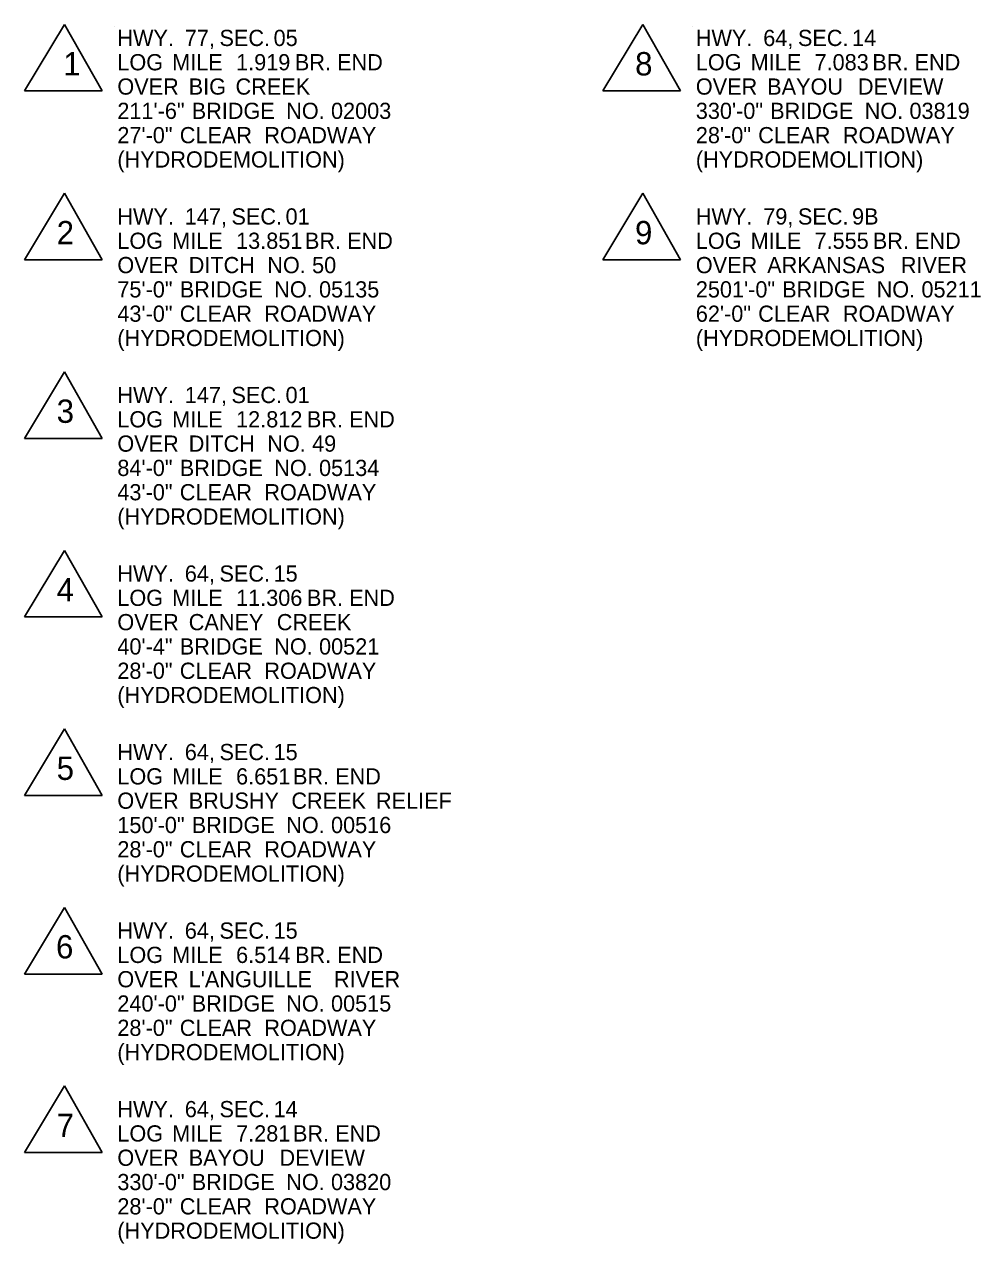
# Model space of a CAD drawing. Extents: x 31699 to 244310, y -8841 to 11474.
# Drawn here: x 31699 to 39078, y -8203 to 1202 of the extents above; entities that cross this region are included whole.
import ezdxf

# ---------------------------------------------------------------- set-up
doc = ezdxf.new("R2010")
doc.units = 0
for name, color, linetype in [('Default', 7, 'Continuous'), ('Level 48', 7, 'Continuous'), ('Level 60', 7, 'Continuous')]:
    doc.layers.add(name, color=color, linetype=linetype)

msp = doc.modelspace()

# ---------------------------------------------------------------- linework, layer by layer
at = {"layer": 'Level 48'}
for p, q in [((32009.1, 1201.7), (31699.3, 687.9)), ((32299.3, 687.9), (32009.1, 1201.7)), ((36472.4, 1201.7), (36162.7, 687.9)), ((36762.7, 687.9), (36472.4, 1201.7)), ((31699.3, 687.9), (32299.3, 687.9)), ((36162.7, 687.9), (36762.7, 687.9)), ((32009.1, -101.1), (31699.3, -614.9)), ((32299.3, -614.9), (32009.1, -101.1)), ((36472.4, -101.1), (36162.7, -614.9)), ((36762.7, -614.9), (36472.4, -101.1)), ((31699.3, -614.9), (32299.3, -614.9)), ((36162.7, -614.9), (36762.7, -614.9)), ((32009.1, -1478.3), (31699.3, -1992.1)), ((32299.3, -1992.1), (32009.1, -1478.3)), ((31699.3, -1992.1), (32299.3, -1992.1)), ((32009.1, -2855.5), (31699.3, -3369.3)), ((32299.3, -3369.3), (32009.1, -2855.5)), ((31699.3, -3369.3), (32299.3, -3369.3)), ((32009.1, -4232.6), (31699.3, -4746.5)), ((32299.3, -4746.5), (32009.1, -4232.6)), ((31699.3, -4746.5), (32299.3, -4746.5)), ((32009.1, -5609.8), (31699.3, -6123.7)), ((32299.3, -6123.7), (32009.1, -5609.8)), ((31699.3, -6123.7), (32299.3, -6123.7)), ((32009.1, -6987), (31699.3, -7500.9)), ((32299.3, -7500.9), (32009.1, -6987)), ((31699.3, -7500.9), (32299.3, -7500.9))]:
    msp.add_line(p, q, dxfattribs=at)
at = {"layer": 'Level 60'}
for p, q in [((32392.4, 1184.8), (32392.4, 1184.8)), ((36855.7, 1184.8), (36855.7, 1184.8))]:
    msp.add_line(p, q, dxfattribs=at)

# ---------------------------------------------------------------- texts
at = {"layer": 'Default'}
for s, p in [('HWY.', (32416.7, 1034.8)), (' 77,', (32890.6, 1034.8)), (' SEC.', (33158.2, 1034.8)), (' 05', (33575.8, 1034.8)), ('HWY.', (36880.1, 1034.8)), (' 64,', (37353.9, 1034.8)), (' SEC.', (37621.5, 1034.8)), (' 14', (38039.1, 1034.8)), ('LOG', (32416.7, 847.3)), (' MILE', (32793.3, 847.3)), (' 1.919', (33286.4, 847.3)), (' BR.', (33740.1, 847.3)), (' END', (34065.5, 847.3)), ('LOG', (36880.1, 847.3)), (' MILE', (37256.7, 847.3)), (' 7.083', (37749.7, 847.3)), (' BR.', (38196, 847.3)), (' END', (38521.4, 847.3)), ('OVER', (32416.7, 659.8)), (' BIG', (32920.8, 659.8)), (' CREEK', (33282.2, 659.8)), ('OVER', (36880.1, 659.8)), (' BAYOU', (37384.2, 659.8)), (' DEVIEW', (38084.5, 659.8)), ('211\'-6"', (32416.7, 472.3)), (' BRIDGE', (32944.1, 472.3)), (' NO.', (33673, 472.3)), (' 02003', (34018.8, 472.3)), ('330\'-0"', (36880.1, 472.3)), (' BRIDGE', (37407.5, 472.3)), (' NO.', (38136.4, 472.3)), (' 03819', (38482.1, 472.3)), ('27\'-0"', (32416.7, 284.8)), (' CLEAR', (32851.8, 284.8)), (' ROADWAY', (33504.5, 284.8)), ('28\'-0"', (36880.1, 284.8)), (' CLEAR', (37315.1, 284.8)), (' ROADWAY', (37967.9, 284.8)), ('(HYDRODEMOLITION)', (32416.7, 97.3)), ('(HYDRODEMOLITION)', (36880.1, 97.3)), ('HWY.', (32416.7, -342.4)), (' 147,', (32890.6, -342.4)), (' SEC.', (33250.5, -342.4)), (' 01', (33668.1, -342.4)), ('HWY.', (36880.1, -342.4)), (' 79,', (37353.9, -342.4)), (' SEC.', (37621.5, -342.4)), (' 9B', (38039.1, -342.4)), ('LOG', (32416.7, -529.9)), (' MILE', (32793.3, -529.9)), (' 13.851', (33286.4, -529.9)), (' BR.', (33817.7, -529.9)), (' END', (34143.1, -529.9)), ('LOG', (36880.1, -529.9)), (' MILE', (37256.7, -529.9)), (' 7.555', (37749.7, -529.9)), (' BR.', (38199.2, -529.9)), (' END', (38524.6, -529.9)), ('OVER', (32416.7, -717.4)), (' DITCH', (32920.8, -717.4)), (' NO.', (33527.1, -717.4)), (' 50', (33872.8, -717.4)), ('OVER', (36880.1, -717.4)), (' ARKANSAS', (37384.2, -717.4)), (' RIVER', (38415.4, -717.4)), ('75\'-0"', (32416.7, -904.9)), (' BRIDGE', (32851.8, -904.9)), (' NO.', (33580.7, -904.9)), (' 05135', (33926.4, -904.9)), ('2501\'-0"', (36880.1, -904.9)), (' BRIDGE', (37499.8, -904.9)), (' NO.', (38228.7, -904.9)), (' 05211', (38574.5, -904.9)), ('43\'-0"', (32416.7, -1092.4)), (' CLEAR', (32851.8, -1092.4)), (' ROADWAY', (33504.5, -1092.4)), ('62\'-0"', (36880.1, -1092.4)), (' CLEAR', (37315.1, -1092.4)), (' ROADWAY', (37967.9, -1092.4)), ('(HYDRODEMOLITION)', (32416.7, -1279.9)), ('(HYDRODEMOLITION)', (36880.1, -1279.9)), ('HWY.', (32416.7, -1719.6)), (' 147,', (32890.6, -1719.6)), (' SEC.', (33250.5, -1719.6)), (' 01', (33668.1, -1719.6)), ('LOG', (32416.7, -1907.1)), (' MILE', (32793.3, -1907.1)), (' 12.812', (33286.4, -1907.1)), (' BR.', (33832.7, -1907.1)), (' END', (34158.1, -1907.1)), ('OVER', (32416.7, -2094.6)), (' DITCH', (32920.8, -2094.6)), (' NO.', (33527.1, -2094.6)), (' 49', (33872.8, -2094.6)), ('84\'-0"', (32416.7, -2282.1)), (' BRIDGE', (32851.8, -2282.1)), (' NO.', (33580.7, -2282.1)), (' 05134', (33926.4, -2282.1)), ('43\'-0"', (32416.7, -2469.6)), (' CLEAR', (32851.8, -2469.6)), (' ROADWAY', (33504.5, -2469.6)), ('(HYDRODEMOLITION)', (32416.7, -2657.1)), ('HWY.', (32416.7, -3096.8)), (' 64,', (32890.6, -3096.8)), (' SEC.', (33158.2, -3096.8)), (' 15', (33575.8, -3096.8)), ('LOG', (32416.7, -3284.3)), (' MILE', (32793.3, -3284.3)), (' 11.306', (33286.4, -3284.3)), (' BR.', (33833.3, -3284.3)), (' END', (34158.7, -3284.3)), ('OVER', (32416.7, -3471.8)), (' CANEY', (32920.8, -3471.8)), (' CREEK', (33600.1, -3471.8)), ('40\'-4"', (32416.7, -3659.3)), (' BRIDGE', (32851.8, -3659.3)), (' NO.', (33580.7, -3659.3)), (' 00521', (33926.4, -3659.3)), ('28\'-0"', (32416.7, -3846.8)), (' CLEAR', (32851.8, -3846.8)), (' ROADWAY', (33504.5, -3846.8)), ('(HYDRODEMOLITION)', (32416.7, -4034.3)), ('HWY.', (32416.7, -4474)), (' 64,', (32890.6, -4474)), (' SEC.', (33158.2, -4474)), (' 15', (33575.8, -4474)), ('LOG', (32416.7, -4661.5)), (' MILE', (32793.3, -4661.5)), (' 6.651', (33286.4, -4661.5)), (' BR.', (33725.4, -4661.5)), (' END', (34050.7, -4661.5)), ('OVER', (32416.7, -4849)), (' BRUSHY', (32920.8, -4849)), (' CREEK', (33713.1, -4849)), (' RELIEF', (34365.7, -4849)), ('150\'-0"', (32416.7, -5036.5)), (' BRIDGE', (32944.1, -5036.5)), (' NO.', (33673, -5036.5)), (' 00516', (34018.8, -5036.5)), ('28\'-0"', (32416.7, -5224)), (' CLEAR', (32851.8, -5224)), (' ROADWAY', (33504.5, -5224)), ('(HYDRODEMOLITION)', (32416.7, -5411.5)), ('HWY.', (32416.7, -5851.2)), (' 64,', (32890.6, -5851.2)), (' SEC.', (33158.2, -5851.2)), (' 15', (33575.8, -5851.2)), ('LOG', (32416.7, -6038.7)), (' MILE', (32793.3, -6038.7)), (' 6.514', (33286.4, -6038.7)), (' BR.', (33741.6, -6038.7)), (' END', (34067, -6038.7)), ('OVER', (32416.7, -6226.2)), (" L'ANGUILLE", (32920.8, -6226.2)), (' RIVER', (34041.5, -6226.2)), ('240\'-0"', (32416.7, -6413.7)), (' BRIDGE', (32944.1, -6413.7)), (' NO.', (33673, -6413.7)), (' 00515', (34018.8, -6413.7)), ('28\'-0"', (32416.7, -6601.2)), (' CLEAR', (32851.8, -6601.2)), (' ROADWAY', (33504.5, -6601.2)), ('(HYDRODEMOLITION)', (32416.7, -6788.7)), ('HWY.', (32416.7, -7228.4)), (' 64,', (32890.6, -7228.4)), (' SEC.', (33158.2, -7228.4)), (' 14', (33575.8, -7228.4)), ('LOG', (32416.7, -7415.9)), (' MILE', (32793.3, -7415.9)), (' 7.281', (33286.4, -7415.9)), (' BR.', (33725.4, -7415.9)), (' END', (34050.7, -7415.9)), ('OVER', (32416.7, -7603.4)), (' BAYOU', (32920.8, -7603.4)), (' DEVIEW', (33621.1, -7603.4)), ('330\'-0"', (32416.7, -7790.9)), (' BRIDGE', (32944.1, -7790.9)), (' NO.', (33673, -7790.9)), (' 03820', (34018.8, -7790.9)), ('28\'-0"', (32416.7, -7978.4)), (' CLEAR', (32851.8, -7978.4)), (' ROADWAY', (33504.5, -7978.4)), ('(HYDRODEMOLITION)', (32416.7, -8165.9))]:
    msp.add_text(s, height=125, rotation=360, dxfattribs=at).set_placement(p)
at = {"layer": 'Level 48'}
for s, p in [('1', (31999.3, 807.9)), ('8', (36411.6, 807.9)), ('2', (31948.3, -494.9)), ('9', (36410.9, -494.9)), ('3', (31948.3, -1872.1)), ('4', (31948.3, -3249.3)), ('5', (31948.3, -4626.5)), ('6', (31943.3, -6003.7)), ('7', (31948.3, -7380.9))]:
    msp.add_text(s, height=180, dxfattribs=at).set_placement(p)

doc.saveas('drawing.dxf')
